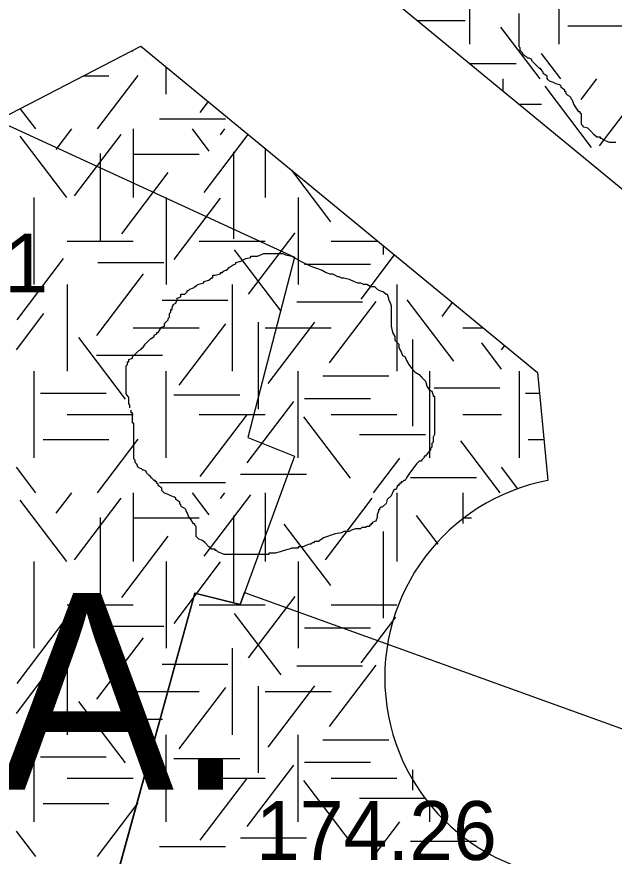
# Model space of a CAD drawing. Extents: x 419101 to 420177, y 4451541 to 4452254.
# Drawn here: x 420131.02 to 420143.18, y 4451745.54 to 4451762.63 of the extents above; entities that cross this region are included whole.
import ezdxf

# ---------------------------------------------------------------- set-up
doc = ezdxf.new("R2010")
doc.units = 0
for name, color, linetype in [('3_HALİHAZIR', 7, 'Continuous'), ('Level 3', 7, 'Continuous'), ('Level 41', 7, 'Continuous'), ('Level 62', 7, 'Continuous')]:
    doc.layers.add(name, color=color, linetype=linetype)

# ---------------------------------------------------------------- blocks, each defined once
blk = doc.blocks.new('YA')
at = {"layer": 'Level 41'}
blk.add_text('Y.A.', height=4, dxfattribs=at).set_placement((-5.166, -2))

msp = doc.modelspace()

# ---------------------------------------------------------------- linework, layer by layer
at = {"layer": '3_HALİHAZIR'}
for points in [[(420126.003, 4451748.361), (420120.665, 4451752.729), (420121.848, 4451754.189), (420127.845, 4451761.796), (420136.67, 4451757.739), (420135.721, 4451754.062), (420136.673, 4451753.686), (420135.562, 4451750.661), (420134.641, 4451750.896), (420132.548, 4451743.29)], [(420121.848, 4451754.189), (420127.845, 4451761.796), (420136.67, 4451757.739), (420135.721, 4451754.062), (420136.673, 4451753.686), (420135.562, 4451750.661), (420134.641, 4451750.896), (420132.548, 4451743.29), (420126.003, 4451748.361), (420127.54, 4451751.173)], [(420143.313, 4451735.009), (420132.702, 4451743.852), (420134.641, 4451750.896), (420135.562, 4451750.661), (420135.653, 4451750.908), (420146.51, 4451746.991)]]:
    msp.add_lwpolyline(points, close=True, dxfattribs=at)
at = {"layer": 'Level 3'}
for points in [[(420143.111, 4451760.077), (420143.085, 4451760.077), (420142.955, 4451760.129), (420142.929, 4451760.155), (420142.903, 4451760.155), (420142.903, 4451760.181), (420142.825, 4451760.181), (420142.773, 4451760.233), (420142.696, 4451760.311), (420142.644, 4451760.363), (420142.566, 4451760.389), (420142.54, 4451760.415), (420142.514, 4451760.441), (420142.514, 4451760.467), (420142.514, 4451760.545), (420142.514, 4451760.623), (420142.514, 4451760.648), (420142.488, 4451760.674), (420142.488, 4451760.7), (420142.462, 4451760.7), (420142.41, 4451760.778), (420142.358, 4451760.856), (420142.332, 4451760.934), (420142.306, 4451760.96), (420142.306, 4451760.986), (420142.28, 4451761.012), (420142.229, 4451761.038), (420142.203, 4451761.064), (420142.203, 4451761.09), (420142.177, 4451761.116), (420142.177, 4451761.142), (420142.099, 4451761.194), (420142.099, 4451761.22), (420142.073, 4451761.246), (420141.995, 4451761.272), (420141.943, 4451761.298), (420141.865, 4451761.324), (420141.839, 4451761.35), (420141.814, 4451761.376), (420141.814, 4451761.402), (420141.814, 4451761.428), (420141.736, 4451761.479), (420141.736, 4451761.505), (420141.71, 4451761.531), (420141.71, 4451761.557), (420141.684, 4451761.557), (420141.684, 4451761.583), (420141.658, 4451761.583), (420141.632, 4451761.609), (420141.606, 4451761.635), (420141.58, 4451761.661), (420141.554, 4451761.687), (420141.528, 4451761.713), (420141.502, 4451761.739), (420141.502, 4451761.765), (420141.45, 4451761.791), (420141.424, 4451761.791), (420141.398, 4451761.817), (420141.347, 4451761.843), (420141.321, 4451761.869), (420141.321, 4451761.895), (420141.295, 4451761.921), (420141.269, 4451761.947), (420141.269, 4451761.973), (420141.269, 4451761.999), (420141.243, 4451762.025), (420141.243, 4451762.051), (420141.243, 4451762.077), (420141.243, 4451762.155), (420141.243, 4451762.207), (420141.243, 4451762.233), (420141.243, 4451762.259), (420141.243, 4451762.284), (420141.243, 4451762.31), (420141.243, 4451762.336), (420141.243, 4451762.362), (420141.243, 4451762.388), (420141.243, 4451762.414), (420141.243, 4451762.44), (420141.243, 4451762.466), (420141.243, 4451762.492), (420141.243, 4451762.518), (420141.243, 4451762.544), (420141.243, 4451762.57), (420141.243, 4451762.596), (420141.243, 4451762.622), (420141.243, 4451762.7)], [(420143.214, 4451760.077), (420143.162, 4451760.077), (420143.137, 4451760.077), (420143.111, 4451760.077)], [(420135.577, 4451757.657), (420135.681, 4451757.709), (420135.784, 4451757.735), (420135.784, 4451757.761), (420135.81, 4451757.761), (420135.836, 4451757.761), (420135.914, 4451757.761), (420136.044, 4451757.813), (420136.148, 4451757.813), (420136.225, 4451757.813), (420136.277, 4451757.813), (420136.355, 4451757.813), (420136.407, 4451757.813), (420136.433, 4451757.813), (420136.485, 4451757.787), (420136.615, 4451757.761), (420136.796, 4451757.657), (420137.004, 4451757.553), (420137.237, 4451757.475), (420137.315, 4451757.423), (420137.393, 4451757.397), (420137.445, 4451757.397), (420137.497, 4451757.371), (420137.548, 4451757.345), (420137.574, 4451757.345), (420137.626, 4451757.319), (420137.678, 4451757.319), (420137.782, 4451757.293), (420137.886, 4451757.241), (420137.963, 4451757.215), (420138.015, 4451757.215), (420138.067, 4451757.189), (420138.119, 4451757.189), (420138.145, 4451757.189), (420138.223, 4451757.138), (420138.301, 4451757.138), (420138.353, 4451757.086), (420138.404, 4451757.06), (420138.482, 4451757.034), (420138.534, 4451756.982), (420138.56, 4451756.982), (420138.586, 4451756.904), (420138.586, 4451756.878), (420138.612, 4451756.826), (420138.638, 4451756.748), (420138.638, 4451756.722), (420138.638, 4451756.644), (420138.638, 4451756.592), (420138.638, 4451756.514), (420138.638, 4451756.488), (420138.638, 4451756.41), (420138.638, 4451756.333), (420138.664, 4451756.203), (420138.716, 4451756.125), (420138.716, 4451756.047), (420138.794, 4451755.969), (420138.794, 4451755.891), (420138.845, 4451755.813), (420138.871, 4451755.735), (420138.923, 4451755.709), (420138.949, 4451755.631), (420139.001, 4451755.553), (420139.053, 4451755.476), (420139.131, 4451755.398), (420139.209, 4451755.346), (420139.26, 4451755.294), (420139.286, 4451755.268), (420139.338, 4451755.216), (420139.364, 4451755.112), (420139.416, 4451755.034), (420139.468, 4451755.008), (420139.494, 4451754.93), (420139.494, 4451754.904), (420139.52, 4451754.904), (420139.52, 4451754.878), (420139.52, 4451754.852), (420139.52, 4451754.8), (420139.52, 4451754.697), (420139.52, 4451754.645), (420139.52, 4451754.567), (420139.52, 4451754.489), (420139.52, 4451754.411), (420139.52, 4451754.333), (420139.52, 4451754.255), (420139.52, 4451754.203), (420139.52, 4451754.125), (420139.494, 4451754.073), (420139.494, 4451753.969), (420139.468, 4451753.943), (420139.468, 4451753.866), (420139.442, 4451753.84), (420139.442, 4451753.814), (420139.39, 4451753.762), (420139.338, 4451753.684), (420139.312, 4451753.684), (420139.312, 4451753.658), (420139.286, 4451753.632), (420139.26, 4451753.606), (420139.26, 4451753.58), (420139.235, 4451753.58), (420139.209, 4451753.58)], [(420133.32, 4451754.671), (420133.32, 4451754.697), (420133.32, 4451754.722), (420133.294, 4451754.748), (420133.294, 4451754.774), (420133.294, 4451754.8), (420133.294, 4451754.826), (420133.294, 4451754.852), (420133.294, 4451754.878), (420133.242, 4451754.956), (420133.242, 4451755.034), (420133.242, 4451755.06), (420133.242, 4451755.138), (420133.242, 4451755.216), (420133.242, 4451755.242), (420133.242, 4451755.268), (420133.242, 4451755.294), (420133.242, 4451755.32), (420133.242, 4451755.346), (420133.242, 4451755.372), (420133.242, 4451755.398), (420133.242, 4451755.424), (420133.242, 4451755.45), (420133.242, 4451755.528), (420133.268, 4451755.553), (420133.268, 4451755.579), (420133.268, 4451755.605), (420133.294, 4451755.605), (420133.294, 4451755.631), (420133.294, 4451755.657), (420133.372, 4451755.683), (420133.372, 4451755.709), (420133.45, 4451755.787), (420133.502, 4451755.839), (420133.553, 4451755.865), (420133.553, 4451755.891), (420133.579, 4451755.891), (420133.631, 4451755.969), (420133.683, 4451756.021), (420133.735, 4451756.073), (420133.813, 4451756.125), (420133.813, 4451756.151), (420133.865, 4451756.177), (420133.865, 4451756.203), (420133.891, 4451756.203), (420133.943, 4451756.281), (420133.943, 4451756.307), (420134.02, 4451756.333), (420134.02, 4451756.358), (420134.02, 4451756.384), (420134.072, 4451756.436), (420134.098, 4451756.462), (420134.098, 4451756.488), (420134.124, 4451756.514), (420134.124, 4451756.54), (420134.124, 4451756.566), (420134.124, 4451756.592), (420134.15, 4451756.618), (420134.15, 4451756.644), (420134.15, 4451756.67), (420134.176, 4451756.67), (420134.176, 4451756.696), (420134.176, 4451756.722), (420134.202, 4451756.748), (420134.202, 4451756.774), (420134.254, 4451756.8), (420134.28, 4451756.878), (420134.28, 4451756.904), (420134.358, 4451756.93), (420134.358, 4451756.956), (420134.358, 4451756.982), (420134.435, 4451756.982), (420134.487, 4451757.034), (420134.487, 4451757.06), (420134.513, 4451757.06), (420134.539, 4451757.086), (420134.617, 4451757.112), (420134.643, 4451757.138), (420134.669, 4451757.138), (420134.669, 4451757.164), (420134.721, 4451757.189), (420134.825, 4451757.215), (420134.825, 4451757.241), (420134.928, 4451757.267), (420134.98, 4451757.319), (420135.006, 4451757.319), (420135.006, 4451757.345), (420135.006, 4451757.371), (420135.058, 4451757.371), (420135.162, 4451757.397), (420135.162, 4451757.423), (420135.188, 4451757.423), (420135.214, 4451757.423), (420135.214, 4451757.449), (420135.266, 4451757.475), (420135.292, 4451757.475), (420135.343, 4451757.527), (420135.421, 4451757.579), (420135.473, 4451757.605), (420135.473, 4451757.631), (420135.577, 4451757.657)], [(420135.266, 4451751.684), (420135.24, 4451751.684), (420135.11, 4451751.736), (420135.084, 4451751.762), (420135.058, 4451751.762), (420135.058, 4451751.788), (420134.98, 4451751.788), (420134.928, 4451751.84), (420134.851, 4451751.918), (420134.799, 4451751.97), (420134.721, 4451751.996), (420134.695, 4451752.022), (420134.669, 4451752.048), (420134.669, 4451752.074), (420134.669, 4451752.152), (420134.669, 4451752.23), (420134.669, 4451752.255), (420134.643, 4451752.281), (420134.643, 4451752.307), (420134.617, 4451752.307), (420134.565, 4451752.385), (420134.513, 4451752.463), (420134.487, 4451752.541), (420134.461, 4451752.567), (420134.461, 4451752.593), (420134.435, 4451752.619), (420134.384, 4451752.645), (420134.358, 4451752.671), (420134.358, 4451752.697), (420134.332, 4451752.723), (420134.332, 4451752.749), (420134.254, 4451752.801), (420134.254, 4451752.827), (420134.228, 4451752.853), (420134.15, 4451752.879), (420134.098, 4451752.905), (420134.02, 4451752.931), (420133.994, 4451752.957), (420133.969, 4451752.983), (420133.969, 4451753.009), (420133.969, 4451753.035), (420133.891, 4451753.086), (420133.891, 4451753.112), (420133.865, 4451753.138), (420133.865, 4451753.164), (420133.839, 4451753.164), (420133.839, 4451753.19), (420133.813, 4451753.19), (420133.787, 4451753.216), (420133.761, 4451753.242), (420133.735, 4451753.268), (420133.709, 4451753.294), (420133.683, 4451753.32), (420133.657, 4451753.346), (420133.657, 4451753.372), (420133.605, 4451753.398), (420133.579, 4451753.398), (420133.553, 4451753.424), (420133.502, 4451753.45), (420133.476, 4451753.476), (420133.476, 4451753.502), (420133.45, 4451753.528), (420133.424, 4451753.554), (420133.424, 4451753.58), (420133.424, 4451753.606), (420133.398, 4451753.632), (420133.398, 4451753.658), (420133.398, 4451753.684), (420133.398, 4451753.762), (420133.398, 4451753.814), (420133.398, 4451753.84), (420133.398, 4451753.866), (420133.398, 4451753.891), (420133.398, 4451753.917), (420133.398, 4451753.943), (420133.398, 4451753.969), (420133.398, 4451753.995), (420133.398, 4451754.021), (420133.398, 4451754.047), (420133.398, 4451754.073), (420133.398, 4451754.099), (420133.398, 4451754.125), (420133.398, 4451754.151), (420133.398, 4451754.177), (420133.398, 4451754.203), (420133.398, 4451754.229), (420133.398, 4451754.307), (420133.398, 4451754.333), (420133.398, 4451754.359), (420133.372, 4451754.359), (420133.372, 4451754.385), (420133.372, 4451754.411), (420133.372, 4451754.437), (420133.372, 4451754.463), (420133.372, 4451754.489), (420133.372, 4451754.515), (420133.372, 4451754.541), (420133.372, 4451754.567), (420133.346, 4451754.567), (420133.346, 4451754.593), (420133.346, 4451754.619)], [(420139.209, 4451753.58), (420139.157, 4451753.528), (420139.001, 4451753.32), (420138.949, 4451753.242), (420138.923, 4451753.19), (420138.897, 4451753.19), (420138.871, 4451753.164), (420138.845, 4451753.164), (420138.845, 4451753.138), (420138.819, 4451753.138), (420138.819, 4451753.112), (420138.794, 4451753.112), (420138.794, 4451753.086), (420138.768, 4451753.086), (420138.742, 4451753.009), (420138.716, 4451753.009), (420138.69, 4451752.983), (420138.638, 4451752.879), (420138.56, 4451752.801), (420138.534, 4451752.723), (420138.456, 4451752.645), (420138.43, 4451752.645), (420138.404, 4451752.619), (420138.404, 4451752.593), (420138.378, 4451752.593), (420138.378, 4451752.567), (420138.353, 4451752.489), (420138.353, 4451752.437), (420138.327, 4451752.359), (420138.249, 4451752.333), (420138.249, 4451752.307), (420138.223, 4451752.307), (420138.223, 4451752.281), (420138.197, 4451752.281), (420138.197, 4451752.255), (420138.171, 4451752.255), (420138.145, 4451752.255), (420138.119, 4451752.23), (420138.093, 4451752.23), (420138.067, 4451752.23), (420138.041, 4451752.23), (420138.015, 4451752.204), (420137.989, 4451752.204), (420137.963, 4451752.204), (420137.937, 4451752.204), (420137.912, 4451752.204), (420137.834, 4451752.178), (420137.782, 4451752.152), (420137.704, 4451752.152), (420137.678, 4451752.152), (420137.626, 4451752.126), (420137.497, 4451752.1), (420137.263, 4451752.022), (420137.159, 4451751.944), (420137.081, 4451751.944), (420137.056, 4451751.918), (420137.03, 4451751.918), (420137.004, 4451751.892), (420136.978, 4451751.892), (420136.9, 4451751.866), (420136.848, 4451751.84), (420136.822, 4451751.84), (420136.796, 4451751.84), (420136.77, 4451751.84), (420136.744, 4451751.84), (420136.744, 4451751.814), (420136.718, 4451751.814), (420136.692, 4451751.814), (420136.615, 4451751.814), (420136.563, 4451751.788), (420136.459, 4451751.762), (420136.381, 4451751.736), (420136.277, 4451751.71), (420136.225, 4451751.71), (420136.199, 4451751.71), (420136.174, 4451751.71), (420136.148, 4451751.71), (420136.148, 4451751.684), (420136.122, 4451751.684), (420136.096, 4451751.684), (420136.07, 4451751.684), (420136.044, 4451751.684), (420136.018, 4451751.684), (420135.992, 4451751.684), (420135.966, 4451751.684), (420135.94, 4451751.684), (420135.914, 4451751.684), (420135.836, 4451751.684), (420135.784, 4451751.684), (420135.707, 4451751.684), (420135.655, 4451751.684), (420135.629, 4451751.684), (420135.603, 4451751.684), (420135.551, 4451751.684), (420135.473, 4451751.684), (420135.447, 4451751.684), (420135.395, 4451751.684), (420135.369, 4451751.684), (420135.317, 4451751.684), (420135.292, 4451751.684), (420135.266, 4451751.684)]]:
    msp.add_lwpolyline(points, dxfattribs=at)
at = {"layer": 'Level 41'}
for p, q in [((420140.242, 4451762.079), (420140.242, 4451763.847)), ((420142.063, 4451762.079), (420142.063, 4451763.847)), ((420139.17, 4451762.556), (420140.149, 4451762.556)), ((420141.672, 4451761.37), (420140.87, 4451762.426)), ((420142.24, 4451762.452), (420143.582, 4451762.452)), ((420133.357, 4451761.942), (420133.386, 4451761.942)), ((420142.095, 4451761.37), (420141.701, 4451761.888)), ((420134.058, 4451761.058), (420134.058, 4451761.613)), ((420140.231, 4451761.682), (420141.188, 4451761.682)), ((420132.37, 4451761.431), (420132.891, 4451761.431)), ((420132.657, 4451760.349), (420133.486, 4451761.44)), ((420140.913, 4451761.37), (420140.913, 4451761.121)), ((420140.913, 4451761.37), (420140.913, 4451761.121)), ((420142.511, 4451760.953), (420142.828, 4451761.37)), ((420142.882, 4451760.007), (420143.831, 4451761.257)), ((420142.722, 4451759.972), (420141.773, 4451761.222)), ((420134.748, 4451760.682), (420134.918, 4451760.906)), ((420131.404, 4451760.349), (420131.086, 4451760.767)), ((420141.235, 4451760.856), (420141.701, 4451760.856)), ((420133.919, 4451760.555), (420135.262, 4451760.555)), ((420132.031, 4451758.951), (420131.082, 4451760.201)), ((420131.82, 4451759.932), (420132.137, 4451760.349)), ((420132.191, 4451758.986), (420133.14, 4451760.236)), ((420133.386, 4451760.349), (420133.386, 4451758.951)), ((420134.935, 4451759.897), (420134.591, 4451760.349)), ((420134.828, 4451759.055), (420135.728, 4451760.239)), ((420135.161, 4451760.229), (420135.252, 4451760.349)), ((420135.428, 4451759.882), (420135.428, 4451758.115)), ((420136.072, 4451759.956), (420136.072, 4451758.951)), ((420132.711, 4451759.847), (420132.711, 4451758.08)), ((420133.386, 4451759.835), (420134.729, 4451759.835)), ((420133.151, 4451758.214), (420134.1, 4451759.464)), ((420137.412, 4451758.46), (420136.616, 4451759.508)), ((420131.372, 4451757.184), (420131.372, 4451758.951)), ((420134.058, 4451758.951), (420134.058, 4451757.184)), ((420134.217, 4451757.689), (420135.166, 4451758.939)), ((420136.744, 4451758.951), (420136.744, 4451757.184)), ((420135.734, 4451756.988), (420136.685, 4451758.237)), ((420132.043, 4451758.067), (420133.386, 4451758.067)), ((420134.729, 4451758.067), (420136.072, 4451758.067)), ((420137.415, 4451758.067), (420138.366, 4451758.067)), ((420136.4, 4451756.638), (420135.45, 4451757.887)), ((420138.476, 4451757.977), (420138.476, 4451757.794)), ((420131.02, 4451756.463), (420131.969, 4451757.712)), ((420138.025, 4451756.883), (420138.709, 4451757.785)), ((420132.667, 4451757.633), (420134.01, 4451757.633)), ((420136.875, 4451757.597), (420138.218, 4451757.597)), ((420132.645, 4451756.146), (420133.594, 4451757.396)), ((420132.043, 4451757.184), (420132.043, 4451755.417)), ((420135.401, 4451757.184), (420135.401, 4451755.417)), ((420138.758, 4451757.184), (420138.758, 4451755.417)), ((420139.43, 4451757.191), (420139.43, 4451757.184)), ((420139.43, 4451757.191), (420139.43, 4451757.184)), ((420133.973, 4451756.86), (420135.316, 4451756.86)), ((420136.715, 4451756.827), (420138.058, 4451756.827)), ((420137.385, 4451755.586), (420138.335, 4451756.836)), ((420139.915, 4451755.62), (420138.966, 4451756.869)), ((420139.676, 4451756.532), (420139.89, 4451756.813)), ((420131.01, 4451755.854), (420131.569, 4451756.59)), ((420133.386, 4451756.3), (420134.729, 4451756.3)), ((420134.322, 4451755.13), (420135.272, 4451756.38)), ((420135.933, 4451756.412), (420135.933, 4451754.644)), ((420136.072, 4451756.3), (420137.415, 4451756.3)), ((420136.133, 4451755.166), (420137.082, 4451756.415)), ((420140.101, 4451756.3), (420140.513, 4451756.3)), ((420133.23, 4451754.849), (420132.281, 4451756.099)), ((420139.076, 4451756.062), (420139.076, 4451754.294)), ((420140.889, 4451755.46), (420140.483, 4451755.994)), ((420140.889, 4451755.854), (420140.953, 4451755.938)), ((420132.64, 4451755.74), (420133.983, 4451755.74)), ((420131.372, 4451753.649), (420131.372, 4451755.417)), ((420134.058, 4451753.649), (420134.058, 4451755.417)), ((420136.744, 4451753.649), (420136.744, 4451755.417)), ((420139.43, 4451753.649), (420139.43, 4451755.417)), ((420141.251, 4451753.649), (420141.251, 4451755.417)), ((420137.249, 4451755.319), (420138.592, 4451755.319)), ((420139.512, 4451755.074), (420140.855, 4451755.074)), ((420131.495, 4451754.968), (420132.838, 4451754.968)), ((420134.212, 4451754.934), (420135.555, 4451754.934)), ((420141.374, 4451754.968), (420141.662, 4451754.968)), ((420135.708, 4451753.552), (420136.657, 4451754.802)), ((420136.875, 4451754.863), (420138.218, 4451754.863)), ((420132.043, 4451754.533), (420133.386, 4451754.533)), ((420134.729, 4451754.533), (420136.072, 4451754.533)), ((420134.748, 4451753.273), (420135.697, 4451754.522)), ((420137.811, 4451753.238), (420136.861, 4451754.487)), ((420137.415, 4451754.533), (420138.758, 4451754.533)), ((420140.101, 4451754.533), (420140.889, 4451754.533)), ((420137.994, 4451754.126), (420139.337, 4451754.126)), ((420131.549, 4451754.022), (420132.891, 4451754.022)), ((420132.657, 4451752.94), (420133.486, 4451754.031)), ((420140.86, 4451752.94), (420140.058, 4451753.996)), ((420141.428, 4451754.022), (420141.753, 4451754.022)), ((420138.277, 4451752.94), (420138.814, 4451753.646)), ((420131.404, 4451752.94), (420131.01, 4451753.458)), ((420141.22, 4451753.023), (420140.889, 4451753.458)), ((420135.571, 4451753.321), (420136.914, 4451753.321)), ((420139.033, 4451753.252), (420140.376, 4451753.252)), ((420133.919, 4451753.146), (420135.262, 4451753.146)), ((420131.82, 4451752.523), (420132.137, 4451752.94)), ((420133.386, 4451752.94), (420133.386, 4451751.542)), ((420134.935, 4451752.488), (420134.591, 4451752.94)), ((420134.828, 4451751.646), (420135.778, 4451752.896)), ((420135.161, 4451752.82), (420135.252, 4451752.94)), ((420136.072, 4451752.94), (420136.072, 4451751.542)), ((420138.758, 4451752.94), (420138.758, 4451751.542)), ((420140.101, 4451752.94), (420140.101, 4451752.314)), ((420140.101, 4451752.94), (420140.101, 4451752.314)), ((420132.031, 4451751.542), (420131.082, 4451752.792)), ((420132.191, 4451751.577), (420133.14, 4451752.827)), ((420137.305, 4451751.577), (420138.254, 4451752.827)), ((420132.711, 4451752.438), (420132.711, 4451750.671)), ((420133.386, 4451752.426), (420134.729, 4451752.426)), ((420135.428, 4451752.473), (420135.428, 4451750.706)), ((420139.597, 4451751.891), (420139.153, 4451752.475)), ((420140.101, 4451752.426), (420140.277, 4451752.426)), ((420137.412, 4451751.051), (420136.463, 4451752.3)), ((420133.151, 4451750.805), (420134.1, 4451752.055)), ((420138.476, 4451752.152), (420138.476, 4451750.385)), ((420131.372, 4451749.775), (420131.372, 4451751.542)), ((420134.058, 4451751.542), (420134.058, 4451749.775)), ((420134.217, 4451750.28), (420135.166, 4451751.53)), ((420136.744, 4451751.542), (420136.744, 4451749.775)), ((420135.734, 4451749.579), (420136.685, 4451750.828)), ((420132.043, 4451750.658), (420133.386, 4451750.658)), ((420134.729, 4451750.658), (420136.072, 4451750.658)), ((420137.415, 4451750.658), (420138.758, 4451750.658)), ((420136.4, 4451749.229), (420135.45, 4451750.478)), ((420131.02, 4451749.054), (420131.969, 4451750.303)), ((420138.025, 4451749.474), (420138.731, 4451750.404)), ((420132.667, 4451750.224), (420134.01, 4451750.224)), ((420136.875, 4451750.188), (420138.218, 4451750.188)), ((420132.645, 4451748.737), (420133.594, 4451749.987)), ((420132.043, 4451749.775), (420132.043, 4451748.008)), ((420135.401, 4451749.775), (420135.401, 4451748.008)), ((420133.973, 4451749.451), (420135.316, 4451749.451)), ((420136.715, 4451749.418), (420138.058, 4451749.418)), ((420137.385, 4451748.177), (420138.335, 4451749.427)), ((420131.01, 4451748.445), (420131.569, 4451749.181)), ((420134.322, 4451747.721), (420135.272, 4451748.971)), ((420135.933, 4451749.003), (420135.933, 4451747.235)), ((420136.133, 4451747.757), (420137.082, 4451749.006)), ((420133.386, 4451748.891), (420134.729, 4451748.891)), ((420136.072, 4451748.891), (420137.415, 4451748.891)), ((420133.23, 4451747.44), (420132.281, 4451748.69)), ((420132.64, 4451748.331), (420133.983, 4451748.331)), ((420131.372, 4451746.24), (420131.372, 4451748.008)), ((420134.058, 4451746.24), (420134.058, 4451748.008)), ((420136.744, 4451746.24), (420136.744, 4451748.008)), ((420137.249, 4451747.91), (420138.592, 4451747.91)), ((420131.495, 4451747.559), (420132.838, 4451747.559)), ((420134.212, 4451747.525), (420135.555, 4451747.525)), ((420135.708, 4451746.143), (420136.657, 4451747.393)), ((420136.875, 4451747.454), (420138.218, 4451747.454)), ((420139.076, 4451747.296), (420139.076, 4451746.885)), ((420132.043, 4451747.124), (420133.386, 4451747.124)), ((420134.729, 4451747.124), (420136.072, 4451747.124)), ((420134.748, 4451745.864), (420135.697, 4451747.113)), ((420137.811, 4451745.829), (420136.861, 4451747.078)), ((420137.415, 4451747.124), (420138.758, 4451747.124)), ((420137.994, 4451746.717), (420139.337, 4451746.717)), ((420131.549, 4451746.613), (420132.891, 4451746.613)), ((420132.657, 4451745.531), (420133.486, 4451746.622)), ((420139.43, 4451746.24), (420139.43, 4451746.605)), ((420138.277, 4451745.531), (420138.814, 4451746.237)), ((420131.404, 4451745.531), (420131.01, 4451746.049)), ((420135.571, 4451745.912), (420136.914, 4451745.912)), ((420139.033, 4451745.843), (420140.376, 4451745.843)), ((420133.919, 4451745.737), (420135.262, 4451745.737))]:
    msp.add_line(p, q, dxfattribs=at)
at = {"layer": 'Level 62'}
for points in [[(420147.452, 4451755.739), (420138.85, 4451762.819), (420138.67, 4451764.692), (420152.952, 4451772.086), (420168.082, 4451759.633)], [(420137.855, 4451733.14), (420117.751, 4451749.688), (420117.368, 4451753.664), (420133.542, 4451762.038), (420141.621, 4451755.388), (420141.833, 4451753.19)]]:
    msp.add_lwpolyline(points, dxfattribs=at)
msp.add_arc((420142.599, 4451749.173), 4.09, 100.7989, 270.2061, dxfattribs=at)

# ---------------------------------------------------------------- block references
at = {"layer": 'Level 41'}
msp.add_blockref('YA', (420130.763, 4451748.895), dxfattribs=at)
msp.add_blockref('YA', (420130.763, 4451748.895), dxfattribs=at)

# ---------------------------------------------------------------- texts
at = {"layer": '3_HALİHAZIR'}
for s, p in [('177.01', (420126.749, 4451757.02)), ('174.26', (420135.884, 4451745.46))]:
    msp.add_text(s, height=1.2, dxfattribs=at).set_placement(p)

doc.saveas('drawing.dxf')
